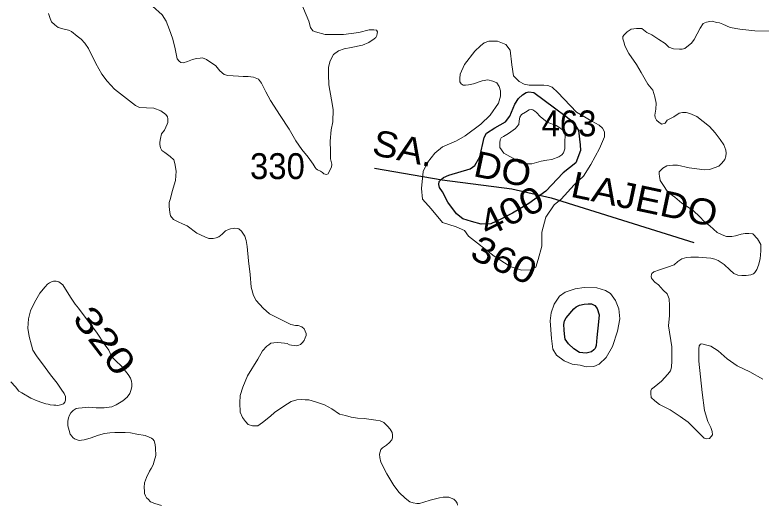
# Model space of a CAD drawing. Extents: x 445.4 to 500, y 8728.7 to 8784.
# Drawn here: x 448.736 to 453.35, y 8763.566 to 8766.59 of the extents above; entities that cross this region are included whole.
import ezdxf
from ezdxf.enums import TextEntityAlignment as Align

# ---------------------------------------------------------------- set-up
doc = ezdxf.new("R2010")
doc.units = 0
doc.header["$LTSCALE"] = 0.064
for name, color, linetype, lineweight in [('1', 7, 'Continuous', 25), ('2', 7, 'Continuous', 13), ('26', 7, 'Continuous', 25)]:
    doc.layers.add(name, color=color, linetype=linetype, lineweight=lineweight)
doc.layers.add('21', color=7, linetype='Continuous')
doc.layers.add('61', color=7, linetype='Continuous')

msp = doc.modelspace()

# ---------------------------------------------------------------- linework, layer by layer
at = {"layer": '1'}
for points in [[(451.56, 8765.3129), (451.5058, 8765.3302), (451.4668, 8765.3605), (451.4126, 8765.432), (451.3801, 8765.4969), (451.3628, 8765.5229), (451.3584, 8765.5424), (451.3606, 8765.5597), (451.3714, 8765.5727), (451.3866, 8765.5857), (451.4191, 8765.5987), (451.5513, 8765.6389), (451.5795, 8765.6584), (451.612, 8765.7126), (451.638, 8765.8316), (451.6532, 8765.8598), (451.7031, 8765.8923), (451.7703, 8765.9291), (451.7963, 8765.9637), (451.8267, 8766.0373), (451.8505, 8766.0741), (451.8743, 8766.0958), (451.8982, 8766.1109), (451.9134, 8766.1153), (451.9459, 8766.1109), (452.0738, 8766.0157), (452.1453, 8765.9615), (452.1909, 8765.9269), (452.2212, 8765.8749), (452.2321, 8765.7862), (452.2342, 8765.7515), (452.2039, 8765.6757), (452.1258, 8765.613), (452.0196, 8765.5004), (451.9134, 8765.4246), (451.8132, 8765.365), (451.746, 8765.3304), (451.6788, 8765.2979), (451.6203, 8765.2958)], [(452.344, 8764.6937), (452.3352, 8764.5961), (452.3316, 8764.5463), (452.3247, 8764.527), (452.3164, 8764.5187), (452.3026, 8764.5077), (452.2681, 8764.4994), (452.2267, 8764.5022), (452.1922, 8764.5256), (452.1591, 8764.5573), (452.1398, 8764.5863), (452.1343, 8764.6166), (452.1329, 8764.6427), (452.1315, 8764.6772), (452.1356, 8764.6979), (452.1453, 8764.7172), (452.1922, 8764.7736), (452.206, 8764.7861), (452.2267, 8764.7957), (452.2557, 8764.8012), (452.2819, 8764.804), (452.3012, 8764.804), (452.3219, 8764.7943), (452.3371, 8764.775), (452.3495, 8764.7351)]]:
    msp.add_lwpolyline(points, close=True, dxfattribs=at)
at = {"layer": '2'}
for points in [[(450.5045, 8766.6697), (450.5527, 8766.5522), (450.5634, 8766.5112), (450.5776, 8766.4917), (450.5955, 8766.4845), (450.6551, 8766.4684), (450.7675, 8766.4684), (450.862, 8766.4809), (450.9262, 8766.4969), (450.9387, 8766.4987), (450.9547, 8766.4987), (450.9726, 8766.4951), (450.9779, 8766.4844), (450.9761, 8766.4755), (450.9744, 8766.4631), (450.9672, 8766.4506), (450.9583, 8766.4417), (450.9244, 8766.4185), (450.8852, 8766.4025), (450.8156, 8766.3883), (450.7725, 8766.38), (450.7368, 8766.3676), (450.7065, 8766.3444), (450.6851, 8766.307), (450.6744, 8766.2679), (450.6744, 8766.2216), (450.6779, 8766.1575), (450.694, 8766.0649), (450.7047, 8766.0062), (450.7028, 8765.9282), (450.6921, 8765.8801), (450.6849, 8765.8089), (450.6867, 8765.7448), (450.6885, 8765.7003), (450.6956, 8765.6683), (450.6938, 8765.6487), (450.6814, 8765.6255), (450.6724, 8765.6077), (450.6635, 8765.6042), (450.6475, 8765.6077), (450.6386, 8765.6166), (450.6261, 8765.6238), (450.6082, 8765.6327), (450.5993, 8765.638), (450.5922, 8765.6469), (450.5815, 8765.6683), (450.5491, 8765.71), (450.5098, 8765.7581), (450.4741, 8765.8115), (450.4313, 8765.8845), (450.376, 8765.9682), (450.3167, 8766.0618), (450.2882, 8766.1152), (450.2614, 8766.1686), (450.2418, 8766.1917), (450.2115, 8766.2042), (450.1776, 8766.2095), (450.1473, 8766.2095), (450.1187, 8766.2113), (450.0848, 8766.2131), (450.0527, 8766.2149), (450.0295, 8766.222), (450.0028, 8766.2451), (449.9796, 8766.2754), (449.9219, 8766.3136), (449.897, 8766.3242), (449.8809, 8766.3225), (449.8595, 8766.3207), (449.8345, 8766.3136), (449.8024, 8766.3029), (449.7757, 8766.294), (449.7614, 8766.2957), (449.7525, 8766.3046), (449.74, 8766.3189), (449.7347, 8766.3385), (449.7257, 8766.3901), (449.7097, 8766.4453), (449.6919, 8766.4987), (449.6722, 8766.5503), (449.6473, 8766.5895), (449.5878, 8766.6441)], [(448.9435, 8766.5988), (448.9542, 8766.5685), (448.9631, 8766.5472), (448.9827, 8766.5276), (449.0041, 8766.5116), (449.0416, 8766.5009), (449.0666, 8766.4955), (449.0862, 8766.4866), (449.1206, 8766.4587), (449.1456, 8766.4391), (449.1688, 8766.416), (449.1902, 8766.3821), (449.2365, 8766.2896), (449.274, 8766.2237), (449.3061, 8766.181), (449.3527, 8766.1318), (449.4811, 8766.0303), (449.5061, 8766.0179), (449.5507, 8766.0161), (449.5953, 8766.0125), (449.6381, 8765.9965), (449.6684, 8765.9751), (449.6791, 8765.9609), (449.6827, 8765.9466), (449.6809, 8765.9253), (449.6773, 8765.9146), (449.6613, 8765.8772), (449.6434, 8765.8541), (449.6363, 8765.8256), (449.6327, 8765.8024), (449.6327, 8765.7882), (449.6363, 8765.7686), (449.6452, 8765.7508), (449.6631, 8765.7401), (449.6969, 8765.7137), (449.7198, 8765.6943), (449.7251, 8765.6714), (449.7339, 8765.624), (449.7286, 8765.5659), (449.7092, 8765.4991), (449.6991, 8765.4559), (449.6903, 8765.4313), (449.6903, 8765.4049), (449.6938, 8765.368), (449.6973, 8765.3486), (449.7167, 8765.3257), (449.7467, 8765.3117), (449.7731, 8765.2994), (449.8013, 8765.2853), (449.8612, 8765.2413), (449.9106, 8765.2185), (449.9352, 8765.2079), (449.9493, 8765.2079), (449.9617, 8765.2079), (449.9811, 8765.2114), (449.9969, 8765.2185), (450.0181, 8765.2343), (450.0374, 8765.2554), (450.0568, 8765.2642), (450.0692, 8765.2677), (450.0868, 8765.2695), (450.0956, 8765.2712), (450.1115, 8765.2695), (450.1203, 8765.2677), (450.1379, 8765.2536), (450.1574, 8765.2228), (450.1662, 8765.1947), (450.1715, 8765.1578), (450.1803, 8765.0698), (450.1908, 8764.9854), (450.1979, 8764.9062), (450.212, 8764.8552), (450.2279, 8764.8253), (450.2719, 8764.7764), (450.3107, 8764.743), (450.3883, 8764.7025), (450.4429, 8764.6762), (450.4711, 8764.6709), (450.4887, 8764.6691), (450.5098, 8764.6621), (450.5239, 8764.6498), (450.5363, 8764.6216), (450.5363, 8764.6076), (450.531, 8764.5935), (450.5239, 8764.5777), (450.5134, 8764.5636), (450.5028, 8764.553), (450.4922, 8764.5478), (450.4746, 8764.5442), (450.4623, 8764.546), (450.4464, 8764.5478)], [(452.5327, 8766.3511), (452.5084, 8766.3978), (452.5047, 8766.4164), (452.4954, 8766.4425), (452.4954, 8766.4574), (452.5028, 8766.4668), (452.5215, 8766.4854), (452.5477, 8766.5022), (452.5795, 8766.506), (452.6131, 8766.506), (452.6437, 8766.482), (452.6755, 8766.4671), (452.7185, 8766.4373), (452.7578, 8766.413), (452.7802, 8766.3906), (452.8082, 8766.3794), (452.8456, 8766.3776), (452.8624, 8766.3776), (452.8792, 8766.3813), (452.8923, 8766.3925), (452.9204, 8766.4149), (452.9372, 8766.4373), (452.9559, 8766.4727), (452.9746, 8766.5082), (452.9933, 8766.5361), (453.0138, 8766.5455), (453.0344, 8766.5492), (453.0475, 8766.5511), (453.0755, 8766.5436), (453.0923, 8766.5417), (453.1129, 8766.5324), (453.1596, 8766.5119), (453.2194, 8766.5026), (453.311, 8766.4914), (453.412, 8766.4886)], [(452.7453, 8764.889), (452.7155, 8764.922), (452.6931, 8764.9385), (452.679, 8764.9538), (452.6731, 8764.9632), (452.6707, 8764.9738), (452.6719, 8764.9844), (452.6754, 8764.9914), (452.6879, 8765.0027), (452.7222, 8765.0135), (452.7726, 8765.0303), (452.8138, 8765.0453), (452.8362, 8765.0658), (452.8605, 8765.0826), (452.8885, 8765.09), (452.9166, 8765.0919), (452.9427, 8765.0919), (452.9633, 8765.0919), (453.0119, 8765.0882), (453.0399, 8765.0863), (453.0642, 8765.0807), (453.0848, 8765.0714), (453.1222, 8765.0471), (453.1577, 8765.0135), (453.182, 8764.9912), (453.2063, 8764.9818), (453.2306, 8764.9781), (453.2586, 8764.9781), (453.2867, 8764.9837), (453.3035, 8764.9893), (453.3128, 8764.9986), (453.324, 8765.0154), (453.3353, 8765.0434), (453.3446, 8765.0826), (453.3483, 8765.1311), (453.3483, 8765.1703), (453.3278, 8765.2057), (453.2997, 8765.2374), (453.2754, 8765.2393), (453.253, 8765.2393), (453.2268, 8765.2355), (453.1913, 8765.2244), (453.1689, 8765.2206), (453.1371, 8765.2206), (453.1091, 8765.23), (453.0792, 8765.2449), (453.0325, 8765.2859), (453.0007, 8765.3102), (452.9689, 8765.3438), (452.9315, 8765.3792), (452.8937, 8765.4048), (452.8601, 8765.4272), (452.8171, 8765.4626), (452.7741, 8765.4944), (452.7423, 8765.541), (452.7274, 8765.5671), (452.7218, 8765.5932), (452.7199, 8765.6063), (452.7199, 8765.6193), (452.7292, 8765.6287), (452.7423, 8765.6436), (452.7666, 8765.6567), (452.804, 8765.6604), (452.8339, 8765.6604), (452.9049, 8765.6455), (453, 8765.6314), (453.0317, 8765.6352), (453.0598, 8765.6445), (453.0897, 8765.6557), (453.1084, 8765.6725), (453.1271, 8765.6967), (453.1327, 8765.7173), (453.1345, 8765.7359), (453.1327, 8765.7546), (453.1271, 8765.7695), (453.1196, 8765.7863), (453.0971, 8765.8199), (453.0672, 8765.8609), (453.0317, 8765.9001), (452.9925, 8765.9318), (452.9532, 8765.9616), (452.9102, 8765.9803), (452.8878, 8765.9859), (452.8654, 8765.9859), (452.8429, 8765.9822), (452.8112, 8765.9598), (452.7701, 8765.9393), (452.757, 8765.9206), (452.7364, 8765.915), (452.7196, 8765.9243), (452.7046, 8765.9393), (452.6953, 8765.956), (452.6934, 8765.971), (452.699, 8766.0064), (452.7009, 8766.0437), (452.6935, 8766.0825), (452.6804, 8766.1254), (452.6505, 8766.1627), (452.6094, 8766.2336), (452.5795, 8766.284), (452.5327, 8766.3511)], [(449.6016, 8763.5698), (449.5738, 8763.5805), (449.5599, 8763.5959), (449.5507, 8763.6052), (449.543, 8763.6175), (449.5368, 8763.6314), (449.5368, 8763.6452), (449.5352, 8763.6683), (449.5383, 8763.6976), (449.5491, 8763.7299), (449.5678, 8763.7688), (449.5797, 8763.7866), (449.5908, 8763.8087), (449.5976, 8763.8316), (449.6078, 8763.8664), (449.6057, 8763.9128), (449.6032, 8763.9354), (449.5969, 8763.9579), (449.5893, 8763.9667), (449.5805, 8763.9743), (449.5667, 8763.9805), (449.5416, 8763.9906), (449.49, 8763.9993), (449.4511, 8764.0056), (449.4171, 8764.0094), (449.387, 8764.0094), (449.3543, 8764.0094), (449.3241, 8764.0069), (449.2902, 8764.0019), (449.2537, 8763.9931), (449.2022, 8763.9743), (449.1645, 8763.963), (449.1469, 8763.9605), (449.1343, 8763.9592), (449.1205, 8763.9642), (449.1041, 8763.9692), (449.0941, 8763.978), (449.0878, 8763.9855), (449.0777, 8763.9981), (449.0715, 8764.0207), (449.0639, 8764.0495), (449.0639, 8764.0796), (449.0677, 8764.0997), (449.074, 8764.1148), (449.0828, 8764.1298), (449.0966, 8764.1449), (449.1142, 8764.1562), (449.1293, 8764.1599), (449.1519, 8764.1612), (449.1924, 8764.1646), (449.2389, 8764.1621), (449.2879, 8764.1608), (449.3357, 8764.1671), (449.3633, 8764.1796), (449.4035, 8764.2047), (449.4299, 8764.2273), (449.4463, 8764.2499), (449.4551, 8764.2737), (449.4589, 8764.2938), (449.4589, 8764.3101), (449.4563, 8764.3252), (449.4501, 8764.3452), (449.4375, 8764.3666), (449.3973, 8764.4176), (449.358, 8764.4542), (449.3344, 8764.4778), (449.316, 8764.517), (449.2872, 8764.5563), (449.2452, 8764.6218), (449.1288, 8764.7772), (449.1084, 8764.8016), (449.084, 8764.8381), (449.0596, 8764.8787), (449.0325, 8764.9207), (449.0081, 8764.941), (448.9918, 8764.9437), (448.9755, 8764.9437), (448.9633, 8764.941), (448.9498, 8764.9342), (448.9376, 8764.9247), (448.924, 8764.9099), (448.8901, 8764.8693), (448.8577, 8764.8115), (448.8333, 8764.7601), (448.821, 8764.7114), (448.8156, 8764.6545), (448.8251, 8764.6018), (448.8387, 8764.549), (448.8468, 8764.5179), (448.8699, 8764.4827), (448.9222, 8764.4097), (448.9561, 8764.3651), (448.9968, 8764.3136), (449.0225, 8764.2771), (449.0402, 8764.25), (449.0497, 8764.2311), (449.0497, 8764.2175), (449.0497, 8764.2081), (449.0456, 8764.1959), (449.0361, 8764.1864), (449.0171, 8764.1797)], [(453.3609, 8764.3376), (453.281, 8764.3828), (453.2034, 8764.4216), (453.1408, 8764.4646), (453.0847, 8764.5142), (453.0394, 8764.5422), (453.007, 8764.5508), (452.9833, 8764.5572), (452.9768, 8764.5551), (452.9682, 8764.5443), (452.966, 8764.5249), (452.966, 8764.4504), (452.9854, 8764.2566), (453.0006, 8764.1446), (453.0221, 8764.0757), (453.0394, 8764.0391), (453.048, 8764.0154), (453.0502, 8763.9938), (453.0308, 8763.9723), (453.0113, 8763.9701), (452.9984, 8763.9744), (452.979, 8763.9917), (452.9423, 8764.0283), (452.8991, 8764.0735), (452.8495, 8764.108), (452.7891, 8764.1489), (452.7231, 8764.1822), (452.6926, 8764.2044), (452.6715, 8764.2243), (452.668, 8764.2489), (452.6691, 8764.2665), (452.6738, 8764.2758), (452.6902, 8764.2887), (452.7348, 8764.3262), (452.7747, 8764.3695), (452.7911, 8764.3894), (452.797, 8764.4116), (452.7982, 8764.4513), (452.7979, 8764.5376), (452.7771, 8764.6688), (452.7831, 8764.7323), (452.7851, 8764.7938), (452.7811, 8764.8354), (452.7692, 8764.8652), (452.7453, 8764.889)], [(450.4464, 8764.5478), (450.4341, 8764.5513), (450.42, 8764.5583), (450.4041, 8764.5618), (450.383, 8764.5636), (450.3618, 8764.5653), (450.3371, 8764.5636), (450.3195, 8764.5601), (450.3072, 8764.5513), (450.2949, 8764.5425), (450.2667, 8764.5126), (450.2385, 8764.4616), (450.1746, 8764.3583), (450.1447, 8764.288), (450.1288, 8764.237), (450.127, 8764.1912), (450.1288, 8764.135), (450.1429, 8764.1015), (450.1623, 8764.0769), (450.1781, 8764.0576), (450.2046, 8764.0505), (450.2381, 8764.0505), (450.268, 8764.0699), (450.3174, 8764.1103), (450.342, 8764.1332), (450.3995, 8764.1721), (450.4454, 8764.2003), (450.4788, 8764.2108), (450.5106, 8764.2126), (450.5317, 8764.2108), (450.5546, 8764.2108), (450.6004, 8764.1967), (450.6498, 8764.1792), (450.6956, 8764.1545), (450.7432, 8764.1229), (450.7802, 8764.1141), (450.8154, 8764.1035), (450.8542, 8764.0982), (450.8965, 8764.0947), (450.9689, 8764.0849), (450.9953, 8764.0814), (451.0182, 8764.0708), (451.0412, 8764.048), (451.057, 8764.0286), (451.0694, 8764.0093), (451.0711, 8763.9952), (451.0711, 8763.9759), (451.0676, 8763.9635), (451.0535, 8763.9477), (451.0341, 8763.9301), (451.0094, 8763.9143), (450.9989, 8763.9037), (450.9901, 8763.8756), (450.9918, 8763.8545), (450.9989, 8763.8246), (451.0363, 8763.753), (451.0786, 8763.6809), (451.1121, 8763.6369), (451.1491, 8763.6035), (451.1773, 8763.5806), (451.1984, 8763.5736), (451.2213, 8763.5701), (451.239, 8763.5701), (451.2654, 8763.5771), (451.3042, 8763.5912), (451.3623, 8763.6052), (451.3835, 8763.6088), (451.3976, 8763.6088), (451.4187, 8763.6088), (451.4346, 8763.6035), (451.4504, 8763.5965), (451.4628, 8763.5841), (451.4716, 8763.5718), (451.4733, 8763.5595)], [(449.0171, 8764.1797), (449.0008, 8764.1756), (448.9886, 8764.1769), (448.9778, 8764.1769), (448.9547, 8764.1797), (448.9412, 8764.1837), (448.9276, 8764.1864), (448.9032, 8764.1945), (448.8734, 8764.2054), (448.8341, 8764.2216), (448.7785, 8764.2541), (448.7609, 8764.2649), (448.7405, 8764.2906), (448.7107, 8764.3217)], [(449.6417, 8763.5574), (449.6016, 8763.5698)]]:
    msp.add_lwpolyline(points, dxfattribs=at)
for points in [[(451.5403, 8765.2218), (451.5165, 8765.2565), (451.4644, 8765.2803), (451.3799, 8765.3063), (451.3105, 8765.3907), (451.2563, 8765.4514), (451.2498, 8765.5163), (451.2606, 8765.6215), (451.2866, 8765.6778), (451.3321, 8765.7363), (451.3798, 8765.7752), (451.4665, 8765.812), (451.5207, 8765.8423), (451.6183, 8765.9138), (451.6747, 8765.9701), (451.7269, 8766.0447), (451.7399, 8766.088), (451.7399, 8766.1205), (451.7312, 8766.1465), (451.7161, 8766.1703), (451.6922, 8766.1811), (451.6597, 8766.1876), (451.625, 8766.1833), (451.573, 8766.1638), (451.5405, 8766.1573), (451.5231, 8766.1551), (451.5079, 8766.1551), (451.4949, 8766.1638), (451.4884, 8766.1768), (451.4884, 8766.1963), (451.4906, 8766.2244), (451.5166, 8766.2829), (451.5795, 8766.3651), (451.6163, 8766.3998), (451.638, 8766.4171), (451.6662, 8766.4279), (451.7204, 8766.4279), (451.7724, 8766.4063), (451.7984, 8766.3716), (451.8093, 8766.2807), (451.8201, 8766.2136), (451.8548, 8766.1789), (451.8852, 8766.1616), (451.9155, 8766.1551), (451.9632, 8766.1551), (452.0066, 8766.1551), (452.0326, 8766.1529), (452.0586, 8766.1443), (452.0933, 8766.1096), (452.2082, 8765.9884), (452.3039, 8765.9331), (452.3494, 8765.9093), (452.3689, 8765.8898), (452.3819, 8765.8681), (452.3819, 8765.8357), (452.3516, 8765.7642), (452.2974, 8765.6646), (452.2518, 8765.5932), (452.1955, 8765.539), (452.115, 8765.4515), (452.0717, 8765.4168), (452.0196, 8765.3389), (451.9936, 8765.2479), (451.9936, 8765.1613), (451.972, 8765.079), (451.9568, 8765.0314), (451.9459, 8765.0249), (451.9243, 8765.0141), (451.8679, 8765.0119), (451.7985, 8765.0357), (451.6988, 8765.0985)], [(451.8309, 8765.887), (451.7885, 8765.8577), (451.7581, 8765.8392), (451.744, 8765.8305), (451.7364, 8765.8175), (451.7353, 8765.799), (451.7353, 8765.7708), (451.7603, 8765.735), (451.8157, 8765.7046), (451.8581, 8765.6753), (451.8907, 8765.6699), (451.9331, 8765.6688), (451.9896, 8765.6862), (452.0265, 8765.6927), (452.057, 8765.697), (452.1004, 8765.7122), (452.1189, 8765.7242), (452.1287, 8765.7383), (452.1363, 8765.7611), (452.1374, 8765.7806), (452.1374, 8765.8045), (452.1399, 8765.8463), (452.1323, 8765.8626), (452.1236, 8765.8767), (452.1117, 8765.8876), (452.0834, 8765.9071), (452.0269, 8765.9277), (451.9845, 8765.9614), (451.9606, 8765.9863), (451.9519, 8765.995), (451.9399, 8766.0026), (451.9323, 8766.0059), (451.9171, 8766.0026), (451.8932, 8765.9885), (451.8693, 8765.9744), (451.8584, 8765.957), (451.8541, 8765.9342), (451.8519, 8765.9125), (451.8389, 8765.8962)], [(452.2005, 8764.8977), (452.1398, 8764.8756), (452.1039, 8764.8508), (452.0708, 8764.8026), (452.0515, 8764.7488), (452.046, 8764.6979), (452.0542, 8764.5904), (452.0625, 8764.5229), (452.0846, 8764.487), (452.1329, 8764.4526), (452.1812, 8764.4319), (452.2308, 8764.425), (452.2681, 8764.4154), (452.3164, 8764.4168), (452.3495, 8764.4319), (452.3923, 8764.4719), (452.4309, 8764.5408), (452.4626, 8764.6359), (452.4764, 8764.7103), (452.4709, 8764.7736), (452.4502, 8764.8246), (452.4185, 8764.8673), (452.3881, 8764.8866), (452.3343, 8764.9032), (452.2571, 8764.9046)]]:
    msp.add_lwpolyline(points, close=True, dxfattribs=at)
at = {"layer": '26'}
msp.add_lwpolyline([(450.9601, 8765.6428), (451.379, 8765.571), (451.8099, 8765.5151), (452.0533, 8765.4593), (452.9349, 8765.184)], dxfattribs=at)

# ---------------------------------------------------------------- texts
at = {"layer": '21', "width": 0.95}
for s, p in [('463', (451.993, 8765.8392)), ('330', (450.19, 8765.5751))]:
    msp.add_text(s, height=0.16, dxfattribs=at).set_placement(p)
at = {"layer": '26', "width": 1.1}
msp.add_text('SA.    DO    LAJEDO', height=0.16, rotation=348.062, dxfattribs=at).set_placement((451.9993, 8765.5027), align=Align.CENTER)
at = {"layer": '61'}
for s, rotation, width, p in [('400', 26.572, 1.15, (451.8424, 8765.3069)), ('360', 335.129, 1.15, (451.7279, 8765.0026)), ('320', 307.388, 1.3, (449.2272, 8764.5278))]:
    msp.add_text(s, height=0.16, rotation=rotation, dxfattribs=dict(at, width=width)).set_placement(p, align=Align.CENTER)

doc.saveas('drawing.dxf')
